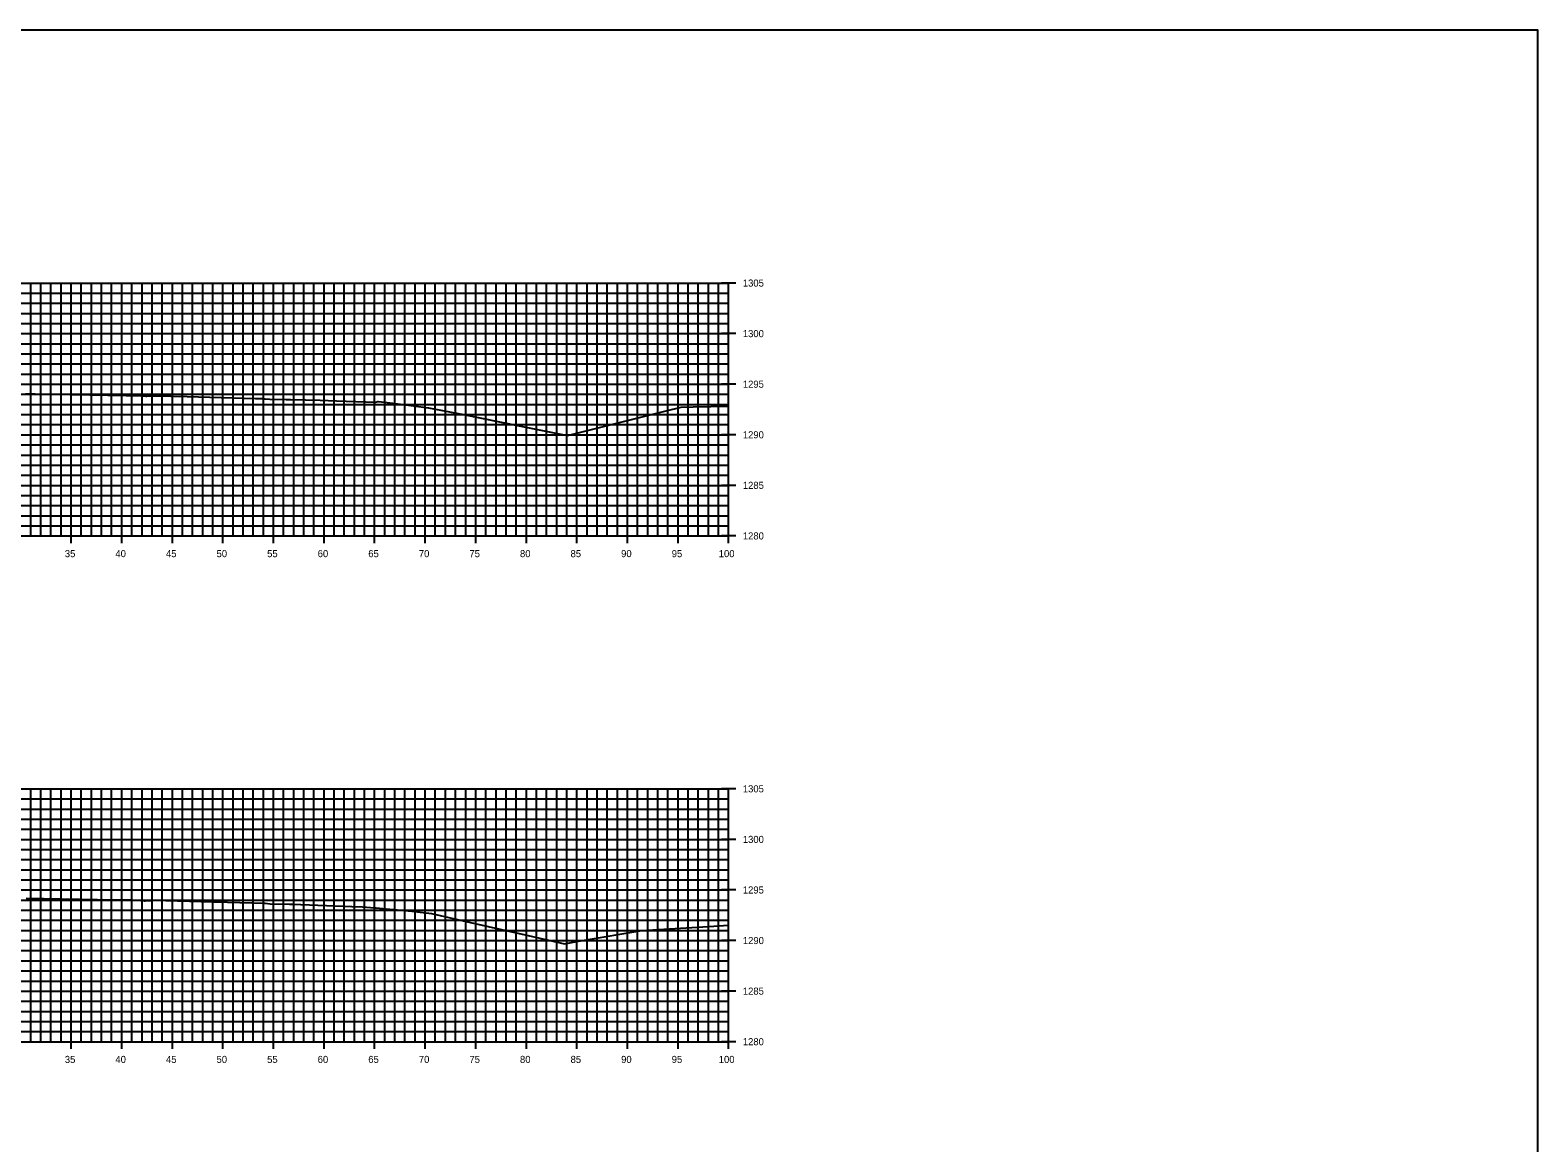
# Model space of a CAD drawing. Extents: x 674939 to 678919, y 750652 to 765176.
# Drawn here: x 678769.5 to 678918.5, y 757932.6 to 758042.6 of the extents above; entities that cross this region are included whole.
import ezdxf

# ---------------------------------------------------------------- set-up
doc = ezdxf.new("R2010")
doc.units = 0
for name, color, linetype in [('Level 10', 7, 'Continuous'), ('Level 20', 7, 'Continuous'), ('Level 4', 7, 'Continuous'), ('Level 8', 7, 'Continuous'), ('Level 9', 7, 'Continuous')]:
    doc.layers.add(name, color=color, linetype=linetype)

msp = doc.modelspace()

# ---------------------------------------------------------------- linework, layer by layer
at = {"layer": 'Level 10'}
for points in [[(678769.02, 758006.61), (678769.96, 758006.59), (678778.97, 758006.44), (678780.26, 758006.42), (678780.9, 758006.38), (678781.02, 758006.37), (678781.5, 758006.39), (678781.77, 758006.39), (678784.99, 758006.32), (678786.12, 758006.3), (678791.76, 758006.15), (678792.62, 758006.13), (678792.62, 758006.13), (678792.65, 758006.12), (678792.72, 758006.11), (678793.18, 758006.06), (678794.79, 758006.05), (678795.26, 758006.05), (678798.15, 758005.97), (678799.75, 758005.92), (678803.62, 758005.78), (678803.85, 758005.83), (678803.91, 758005.85), (678805.34, 758005.67), (678807.37, 758005.42), (678808.85, 758005.22), (678812.33, 758004.55), (678817.82, 758003.44), (678822.61, 758002.47), (678832.35, 758004.92), (678833.85, 758005.28), (678835.03, 758005.32), (678838.53, 758005.38)], [(678769.07, 757956.75), (678777.86, 757956.59), (678779.38, 757956.56), (678780.41, 757956.52), (678780.76, 757956.47), (678780.84, 757956.47), (678781.53, 757956.52), (678781.69, 757956.53), (678787.56, 757956.39), (678788.33, 757956.37), (678788.99, 757956.35), (678792.61, 757956.25), (678792.64, 757956.25), (678792.65, 757956.25), (678792.72, 757956.24), (678793.21, 757956.18), (678795.11, 757956.16), (678795.41, 757956.16), (678801.28, 757955.93), (678802.32, 757955.88), (678803.53, 757955.8), (678803.62, 757955.79), (678803.67, 757955.79), (678804.68, 757955.7), (678807.2, 757955.45), (678809.16, 757955.24), (678813.42, 757954.25), (678818.7, 757953.05), (678822.29, 757952.24), (678824.05, 757952.55), (678829.95, 757953.54), (678837.05, 757953.98), (678838.53, 757954.06)]]:
    msp.add_lwpolyline(points, dxfattribs=at)
at = {"layer": 'Level 20'}
for p, q in [((678638.53, 758017.55), (678838.53, 758017.55)), ((678638.53, 758016.55), (678838.53, 758016.55)), ((678769.53, 757992.55), (678769.53, 758017.55)), ((678770.53, 757992.55), (678770.53, 758017.55)), ((678771.53, 757992.55), (678771.53, 758017.55)), ((678772.53, 757992.55), (678772.53, 758017.55)), ((678773.53, 757992.55), (678773.53, 758017.55)), ((678774.53, 757992.55), (678774.53, 758017.55)), ((678775.53, 757992.55), (678775.53, 758017.55)), ((678776.53, 757992.55), (678776.53, 758017.55)), ((678777.53, 757992.55), (678777.53, 758017.55)), ((678778.53, 757992.55), (678778.53, 758017.55)), ((678779.53, 757992.55), (678779.53, 758017.55)), ((678780.53, 757992.55), (678780.53, 758017.55)), ((678781.53, 757992.55), (678781.53, 758017.55)), ((678782.53, 757992.55), (678782.53, 758017.55)), ((678783.53, 757992.55), (678783.53, 758017.55)), ((678784.53, 757992.55), (678784.53, 758017.55)), ((678785.53, 757992.55), (678785.53, 758017.55)), ((678786.53, 757992.55), (678786.53, 758017.55)), ((678787.53, 757992.55), (678787.53, 758017.55)), ((678788.53, 757992.55), (678788.53, 758017.55)), ((678789.53, 757992.55), (678789.53, 758017.55)), ((678790.53, 757992.55), (678790.53, 758017.55)), ((678791.53, 757992.55), (678791.53, 758017.55)), ((678792.53, 757992.55), (678792.53, 758017.55)), ((678793.53, 757992.55), (678793.53, 758017.55)), ((678794.53, 757992.55), (678794.53, 758017.55)), ((678795.53, 757992.55), (678795.53, 758017.55)), ((678796.53, 757992.55), (678796.53, 758017.55)), ((678797.53, 757992.55), (678797.53, 758017.55)), ((678798.53, 757992.55), (678798.53, 758017.55)), ((678799.53, 757992.55), (678799.53, 758017.55)), ((678800.53, 757992.55), (678800.53, 758017.55)), ((678801.53, 757992.55), (678801.53, 758017.55)), ((678802.53, 757992.55), (678802.53, 758017.55)), ((678803.53, 757992.55), (678803.53, 758017.55)), ((678804.53, 757992.55), (678804.53, 758017.55)), ((678805.53, 757992.55), (678805.53, 758017.55)), ((678806.53, 757992.55), (678806.53, 758017.55)), ((678807.53, 757992.55), (678807.53, 758017.55)), ((678808.53, 757992.55), (678808.53, 758017.55)), ((678809.53, 757992.55), (678809.53, 758017.55)), ((678810.53, 757992.55), (678810.53, 758017.55)), ((678811.53, 757992.55), (678811.53, 758017.55)), ((678812.53, 757992.55), (678812.53, 758017.55)), ((678813.53, 757992.55), (678813.53, 758017.55)), ((678814.53, 757992.55), (678814.53, 758017.55)), ((678815.53, 757992.55), (678815.53, 758017.55)), ((678816.53, 757992.55), (678816.53, 758017.55)), ((678817.53, 757992.55), (678817.53, 758017.55)), ((678818.53, 757992.55), (678818.53, 758017.55)), ((678819.53, 757992.55), (678819.53, 758017.55)), ((678820.53, 757992.55), (678820.53, 758017.55)), ((678821.53, 757992.55), (678821.53, 758017.55)), ((678822.53, 757992.55), (678822.53, 758017.55)), ((678823.53, 757992.55), (678823.53, 758017.55)), ((678824.53, 757992.55), (678824.53, 758017.55)), ((678825.53, 757992.55), (678825.53, 758017.55)), ((678826.53, 757992.55), (678826.53, 758017.55)), ((678827.53, 757992.55), (678827.53, 758017.55)), ((678828.53, 757992.55), (678828.53, 758017.55)), ((678829.53, 757992.55), (678829.53, 758017.55)), ((678830.53, 757992.55), (678830.53, 758017.55)), ((678831.53, 757992.55), (678831.53, 758017.55)), ((678832.53, 757992.55), (678832.53, 758017.55)), ((678833.53, 757992.55), (678833.53, 758017.55)), ((678834.53, 757992.55), (678834.53, 758017.55)), ((678835.53, 757992.55), (678835.53, 758017.55)), ((678836.53, 757992.55), (678836.53, 758017.55)), ((678837.53, 757992.55), (678837.53, 758017.55)), ((678838.53, 757992.55), (678838.53, 758017.55)), ((678638.53, 758015.55), (678838.53, 758015.55)), ((678638.53, 758014.55), (678838.53, 758014.55)), ((678638.53, 758013.55), (678838.53, 758013.55)), ((678638.53, 758012.55), (678838.53, 758012.55)), ((678638.53, 758011.55), (678838.53, 758011.55)), ((678638.53, 758010.55), (678838.53, 758010.55)), ((678638.53, 758009.55), (678838.53, 758009.55)), ((678638.53, 758008.55), (678838.53, 758008.55)), ((678638.53, 758007.55), (678838.53, 758007.55)), ((678638.53, 758006.55), (678838.53, 758006.55)), ((678638.53, 758005.55), (678838.53, 758005.55)), ((678638.53, 758004.55), (678838.53, 758004.55)), ((678638.53, 758003.55), (678838.53, 758003.55)), ((678638.53, 758002.55), (678838.53, 758002.55)), ((678638.53, 758001.55), (678838.53, 758001.55)), ((678638.53, 758000.55), (678838.53, 758000.55)), ((678638.53, 757999.55), (678838.53, 757999.55)), ((678638.53, 757998.55), (678838.53, 757998.55)), ((678638.53, 757997.55), (678838.53, 757997.55)), ((678638.53, 757996.55), (678838.53, 757996.55)), ((678638.53, 757995.55), (678838.53, 757995.55)), ((678638.53, 757994.55), (678838.53, 757994.55)), ((678638.53, 757993.55), (678838.53, 757993.55)), ((678638.53, 757992.55), (678838.53, 757992.55)), ((678638.53, 757967.55), (678838.53, 757967.55)), ((678769.53, 757942.55), (678769.53, 757967.55)), ((678770.53, 757942.55), (678770.53, 757967.55)), ((678771.53, 757942.55), (678771.53, 757967.55)), ((678772.53, 757942.55), (678772.53, 757967.55)), ((678773.53, 757942.55), (678773.53, 757967.55)), ((678774.53, 757942.55), (678774.53, 757967.55)), ((678775.53, 757942.55), (678775.53, 757967.55)), ((678776.53, 757942.55), (678776.53, 757967.55)), ((678777.53, 757942.55), (678777.53, 757967.55)), ((678778.53, 757942.55), (678778.53, 757967.55)), ((678779.53, 757942.55), (678779.53, 757967.55)), ((678780.53, 757942.55), (678780.53, 757967.55)), ((678781.53, 757942.55), (678781.53, 757967.55)), ((678782.53, 757942.55), (678782.53, 757967.55)), ((678783.53, 757942.55), (678783.53, 757967.55)), ((678784.53, 757942.55), (678784.53, 757967.55)), ((678785.53, 757942.55), (678785.53, 757967.55)), ((678786.53, 757942.55), (678786.53, 757967.55)), ((678787.53, 757942.55), (678787.53, 757967.55)), ((678788.53, 757942.55), (678788.53, 757967.55)), ((678789.53, 757942.55), (678789.53, 757967.55)), ((678790.53, 757942.55), (678790.53, 757967.55)), ((678791.53, 757942.55), (678791.53, 757967.55)), ((678792.53, 757942.55), (678792.53, 757967.55)), ((678793.53, 757942.55), (678793.53, 757967.55)), ((678794.53, 757942.55), (678794.53, 757967.55)), ((678795.53, 757942.55), (678795.53, 757967.55)), ((678796.53, 757942.55), (678796.53, 757967.55)), ((678797.53, 757942.55), (678797.53, 757967.55)), ((678798.53, 757942.55), (678798.53, 757967.55)), ((678799.53, 757942.55), (678799.53, 757967.55)), ((678800.53, 757942.55), (678800.53, 757967.55)), ((678801.53, 757942.55), (678801.53, 757967.55)), ((678802.53, 757942.55), (678802.53, 757967.55)), ((678803.53, 757942.55), (678803.53, 757967.55)), ((678804.53, 757942.55), (678804.53, 757967.55)), ((678805.53, 757942.55), (678805.53, 757967.55)), ((678806.53, 757942.55), (678806.53, 757967.55)), ((678807.53, 757942.55), (678807.53, 757967.55)), ((678808.53, 757942.55), (678808.53, 757967.55)), ((678809.53, 757942.55), (678809.53, 757967.55)), ((678810.53, 757942.55), (678810.53, 757967.55)), ((678811.53, 757942.55), (678811.53, 757967.55)), ((678812.53, 757942.55), (678812.53, 757967.55)), ((678813.53, 757942.55), (678813.53, 757967.55)), ((678814.53, 757942.55), (678814.53, 757967.55)), ((678815.53, 757942.55), (678815.53, 757967.55)), ((678816.53, 757942.55), (678816.53, 757967.55)), ((678817.53, 757942.55), (678817.53, 757967.55)), ((678818.53, 757942.55), (678818.53, 757967.55)), ((678819.53, 757942.55), (678819.53, 757967.55)), ((678820.53, 757942.55), (678820.53, 757967.55)), ((678821.53, 757942.55), (678821.53, 757967.55)), ((678822.53, 757942.55), (678822.53, 757967.55)), ((678823.53, 757942.55), (678823.53, 757967.55)), ((678824.53, 757942.55), (678824.53, 757967.55)), ((678825.53, 757942.55), (678825.53, 757967.55)), ((678826.53, 757942.55), (678826.53, 757967.55)), ((678827.53, 757942.55), (678827.53, 757967.55)), ((678828.53, 757942.55), (678828.53, 757967.55)), ((678829.53, 757942.55), (678829.53, 757967.55)), ((678830.53, 757942.55), (678830.53, 757967.55)), ((678831.53, 757942.55), (678831.53, 757967.55)), ((678832.53, 757942.55), (678832.53, 757967.55)), ((678833.53, 757942.55), (678833.53, 757967.55)), ((678834.53, 757942.55), (678834.53, 757967.55)), ((678835.53, 757942.55), (678835.53, 757967.55)), ((678836.53, 757942.55), (678836.53, 757967.55)), ((678837.53, 757942.55), (678837.53, 757967.55)), ((678838.53, 757942.55), (678838.53, 757967.55)), ((678638.53, 757966.55), (678838.53, 757966.55)), ((678638.53, 757965.55), (678838.53, 757965.55)), ((678638.53, 757964.55), (678838.53, 757964.55)), ((678638.53, 757963.55), (678838.53, 757963.55)), ((678638.53, 757962.55), (678838.53, 757962.55)), ((678638.53, 757961.55), (678838.53, 757961.55)), ((678638.53, 757960.55), (678838.53, 757960.55)), ((678638.53, 757959.55), (678838.53, 757959.55)), ((678638.53, 757958.55), (678838.53, 757958.55)), ((678638.53, 757957.55), (678838.53, 757957.55)), ((678638.53, 757956.55), (678838.53, 757956.55)), ((678638.53, 757955.55), (678838.53, 757955.55)), ((678638.53, 757954.55), (678838.53, 757954.55)), ((678638.53, 757953.55), (678838.53, 757953.55)), ((678638.53, 757952.55), (678838.53, 757952.55)), ((678638.53, 757951.55), (678838.53, 757951.55)), ((678638.53, 757950.55), (678838.53, 757950.55)), ((678638.53, 757949.55), (678838.53, 757949.55)), ((678638.53, 757948.55), (678838.53, 757948.55)), ((678638.53, 757947.55), (678838.53, 757947.55)), ((678638.53, 757946.55), (678838.53, 757946.55)), ((678638.53, 757945.55), (678838.53, 757945.55)), ((678638.53, 757944.55), (678838.53, 757944.55)), ((678638.53, 757943.55), (678838.53, 757943.55)), ((678638.53, 757942.55), (678838.53, 757942.55))]:
    msp.add_line(p, q, dxfattribs=at)
at = {"layer": 'Level 4'}
msp.add_lwpolyline([(678578.53, 757822.55), (678918.53, 757822.55), (678918.53, 758042.55), (678578.53, 758042.55)], close=True, dxfattribs=at)
at = {"layer": 'Level 8'}
for p, q in [((678839.23, 758017.55), (678837.83, 758017.55)), ((678838.53, 757992.55), (678838.53, 758017.55)), ((678839.23, 758012.55), (678837.83, 758012.55)), ((678839.23, 758007.55), (678837.83, 758007.55)), ((678839.23, 758002.55), (678837.83, 758002.55)), ((678839.23, 757997.55), (678837.83, 757997.55)), ((678773.53, 757991.85), (678773.53, 757993.25)), ((678778.53, 757991.85), (678778.53, 757993.25)), ((678783.53, 757991.85), (678783.53, 757993.25)), ((678788.53, 757991.85), (678788.53, 757993.25)), ((678793.53, 757991.85), (678793.53, 757993.25)), ((678798.53, 757991.85), (678798.53, 757993.25)), ((678803.53, 757991.85), (678803.53, 757993.25)), ((678808.53, 757991.85), (678808.53, 757993.25)), ((678813.53, 757991.85), (678813.53, 757993.25)), ((678818.53, 757991.85), (678818.53, 757993.25)), ((678823.53, 757991.85), (678823.53, 757993.25)), ((678828.53, 757991.85), (678828.53, 757993.25)), ((678833.53, 757991.85), (678833.53, 757993.25)), ((678838.53, 757991.85), (678838.53, 757993.25)), ((678638.53, 757992.55), (678838.53, 757992.55)), ((678839.23, 757992.55), (678837.83, 757992.55)), ((678839.23, 757967.55), (678837.83, 757967.55)), ((678838.53, 757942.55), (678838.53, 757967.55)), ((678839.23, 757962.55), (678837.83, 757962.55)), ((678839.23, 757957.55), (678837.83, 757957.55)), ((678839.23, 757952.55), (678837.83, 757952.55)), ((678839.23, 757947.55), (678837.83, 757947.55)), ((678638.53, 757942.55), (678838.53, 757942.55)), ((678773.53, 757941.85), (678773.53, 757943.25)), ((678778.53, 757941.85), (678778.53, 757943.25)), ((678783.53, 757941.85), (678783.53, 757943.25)), ((678788.53, 757941.85), (678788.53, 757943.25)), ((678793.53, 757941.85), (678793.53, 757943.25)), ((678798.53, 757941.85), (678798.53, 757943.25)), ((678803.53, 757941.85), (678803.53, 757943.25)), ((678808.53, 757941.85), (678808.53, 757943.25)), ((678813.53, 757941.85), (678813.53, 757943.25)), ((678818.53, 757941.85), (678818.53, 757943.25)), ((678823.53, 757941.85), (678823.53, 757943.25)), ((678828.53, 757941.85), (678828.53, 757943.25)), ((678833.53, 757941.85), (678833.53, 757943.25)), ((678839.23, 757942.55), (678837.83, 757942.55)), ((678838.53, 757941.85), (678838.53, 757943.25))]:
    msp.add_line(p, q, dxfattribs=at)

# ---------------------------------------------------------------- texts
at = {"layer": 'Level 9'}
for s, p in [('1305', (678839.93, 758017.2)), ('1300', (678839.93, 758012.2)), ('1295', (678839.93, 758007.2)), ('1290', (678839.93, 758002.2)), ('1285', (678839.93, 757997.2)), ('1280', (678839.93, 757992.2)), ('35', (678772.9, 757990.45)), ('40', (678777.9, 757990.45)), ('45', (678782.9, 757990.45)), ('50', (678787.9, 757990.45)), ('55', (678792.9, 757990.45)), ('60', (678797.9, 757990.45)), ('65', (678802.9, 757990.45)), ('70', (678807.9, 757990.45)), ('75', (678812.9, 757990.45)), ('80', (678817.9, 757990.45)), ('85', (678822.9, 757990.45)), ('90', (678827.9, 757990.45)), ('95', (678832.9, 757990.45)), ('100', (678837.55, 757990.45)), ('1305', (678839.93, 757967.2)), ('1300', (678839.93, 757962.2)), ('1295', (678839.93, 757957.2)), ('1290', (678839.93, 757952.2)), ('1285', (678839.93, 757947.2)), ('1280', (678839.93, 757942.2)), ('35', (678772.9, 757940.45)), ('40', (678777.9, 757940.45)), ('45', (678782.9, 757940.45)), ('50', (678787.9, 757940.45)), ('55', (678792.9, 757940.45)), ('60', (678797.9, 757940.45)), ('65', (678802.9, 757940.45)), ('70', (678807.9, 757940.45)), ('75', (678812.9, 757940.45)), ('80', (678817.9, 757940.45)), ('85', (678822.9, 757940.45)), ('90', (678827.9, 757940.45)), ('95', (678832.9, 757940.45)), ('100', (678837.55, 757940.45))]:
    msp.add_text(s, height=0.7, dxfattribs=at).set_placement(p)

doc.saveas('drawing.dxf')
